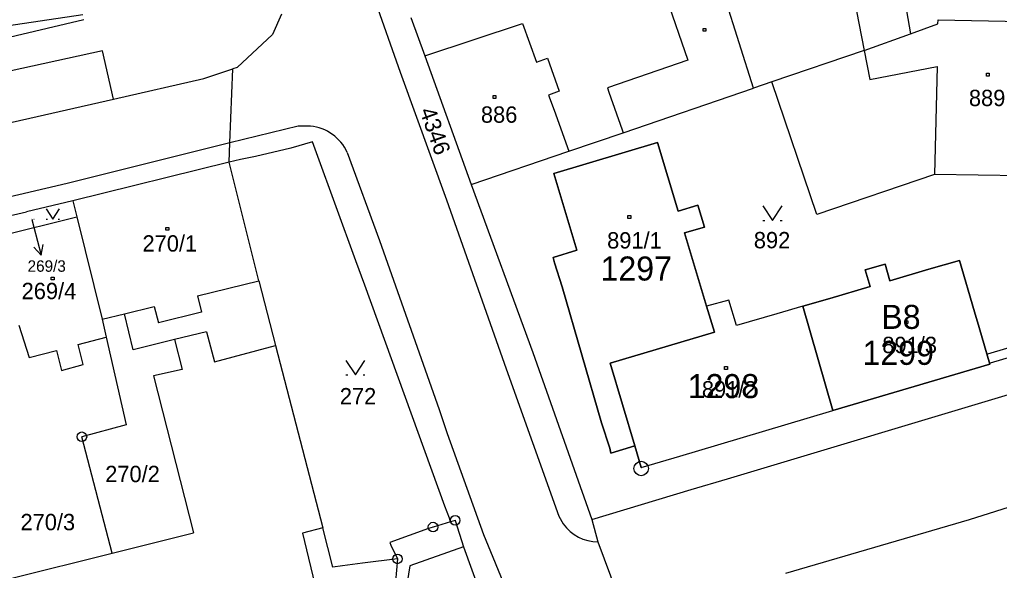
# Model space of a CAD drawing. Extents: x -468021 to -466942, y -1130484 to -1128584.
# Drawn here: x -467492.3 to -467390.3, y -1129201.4 to -1129144.2 of the extents above; entities that cross this region are included whole.
import ezdxf

# ---------------------------------------------------------------- set-up
doc = ezdxf.new("R2010")
doc.units = 0
for name, color, linetype in [('21-Označení-odběrného-místa', 7, 'Continuous'), ('22-Odběrná místa-šrafy', 7, 'Continuous'), ('25-Popisná-čísla', 7, 'Continuous'), ('DKM', 7, 'Continuous'), ('UT_SKUTEČNOST_staré', 7, 'Continuous')]:
    doc.layers.add(name, color=color, linetype=linetype)

msp = doc.modelspace()

# ---------------------------------------------------------------- linework, layer by layer
at = {"layer": '22-Odběrná místa-šrafy'}
for p, q in [((-467420.77, -1129173.95), (-467423.06, -1129166.33)), ((-467419.96, -1129176.65), (-467420.77, -1129173.95)), ((-467420.77, -1129173.95), (-467419.96, -1129176.65)), ((-467430.82, -1129179.87), (-467419.96, -1129176.65)), ((-467419.96, -1129176.65), (-467430.82, -1129179.87)), ((-467428.25, -1129188.49), (-467430.82, -1129179.87)), ((-467430.82, -1129179.87), (-467428.25, -1129188.49))]:
    msp.add_line(p, q, dxfattribs=at)
for points in [[(-467423.06, -1129166.33), (-467421, -1129165.75), (-467421.7, -1129163.45), (-467423.73, -1129164.07), (-467425.88, -1129156.92), (-467436.67, -1129160.15), (-467434.3, -1129168.14), (-467436.74, -1129168.9), (-467436.61, -1129169.44), (-467435.81, -1129171.96), (-467431.7, -1129186.09), (-467430.85, -1129188.71), (-467430.74, -1129189.24), (-467428.25, -1129188.49)], [(-467410.75, -1129173.96), (-467407.62, -1129184.82), (-467391.3, -1129179.98), (-467392.4, -1129176.18), (-467392.88, -1129174.54), (-467394.44, -1129169.21), (-467397.65, -1129170.12), (-467401.7, -1129171.32), (-467402.2, -1129169.58), (-467404.26, -1129170.18), (-467403.75, -1129171.92), (-467407.96, -1129173.15), (-467410.75, -1129173.96)], [(-467428.25, -1129188.49), (-467427.59, -1129190.74), (-467423.55, -1129189.54), (-467419.61, -1129188.37), (-467407.62, -1129184.82), (-467410.75, -1129173.96), (-467413.45, -1129174.75), (-467417.65, -1129175.98), (-467418.45, -1129173.32), (-467420.77, -1129173.95)]]:
    msp.add_lwpolyline(points, dxfattribs=at)
at = {"layer": 'DKM'}
for p, q in [((-467463.31, -1129119.42), (-467452.67, -1129149.61)), ((-467401.44, -1129134.76), (-467399.55, -1129145.62)), ((-467406.66, -1129135.7), (-467404.37, -1129147.38)), ((-467415.89, -1129151.29), (-467420.19, -1129137.65)), ((-467425.82, -1129139.42), (-467422.74, -1129148.38)), ((-467465.02, -1129143.6), (-467465.97, -1129145.7)), ((-467498, -1129145.46), (-467485.72, -1129143.62)), ((-467497.9, -1129147.01), (-467485.62, -1129144.14)), ((-467451.56, -1129143.93), (-467450.11, -1129147.93)), ((-467450.11, -1129147.93), (-467439.94, -1129144.55)), ((-467439.94, -1129144.55), (-467438.47, -1129148.59)), ((-467399.55, -1129145.62), (-467396.7, -1129144.6)), ((-467396.7, -1129144.6), (-467396.67, -1129144.17)), ((-467396.67, -1129144.17), (-467386.2, -1129144.39)), ((-467421.14, -1129145.07), (-467420.84, -1129145.07)), ((-467421.14, -1129145.37), (-467421.14, -1129145.07)), ((-467420.84, -1129145.37), (-467421.14, -1129145.37)), ((-467420.84, -1129145.07), (-467420.84, -1129145.37)), ((-467404.37, -1129147.38), (-467399.55, -1129145.62)), ((-467465.97, -1129145.7), (-467469.66, -1129149.14)), ((-467483.67, -1129147.4), (-467497.24, -1129150.38)), ((-467482.53, -1129152.42), (-467483.67, -1129147.4)), ((-467404.37, -1129147.38), (-467413.99, -1129150.64)), ((-467404.37, -1129147.38), (-467403.78, -1129150.39)), ((-467450.11, -1129147.93), (-467445.28, -1129161.31)), ((-467438.47, -1129148.59), (-467437.35, -1129148.18)), ((-467437.35, -1129148.18), (-467436.11, -1129151.61)), ((-467422.74, -1129148.38), (-467431.08, -1129151.25)), ((-467473.13, -1129150.27), (-467470.11, -1129149.29)), ((-467470.39, -1129156.98), (-467470.11, -1129149.29)), ((-467469.66, -1129149.14), (-467470.11, -1129149.29)), ((-467452.67, -1129149.61), (-467447.84, -1129162.91)), ((-467403.78, -1129150.39), (-467396.79, -1129149.02)), ((-467396.79, -1129149.02), (-467397.06, -1129160.25)), ((-467391.65, -1129149.73), (-467391.35, -1129149.73)), ((-467391.65, -1129150.03), (-467391.65, -1129149.73)), ((-467391.35, -1129149.73), (-467391.35, -1129150.03)), ((-467482.53, -1129152.42), (-467473.13, -1129150.27)), ((-467413.99, -1129150.64), (-467415.89, -1129151.29)), ((-467409.29, -1129164.43), (-467413.99, -1129150.64)), ((-467391.35, -1129150.03), (-467391.65, -1129150.03)), ((-467436.11, -1129151.61), (-467437.23, -1129152.01)), ((-467431.08, -1129151.25), (-467430.94, -1129151.69)), ((-467430.94, -1129151.69), (-467429.58, -1129155.61)), ((-467429.47, -1129155.92), (-467415.89, -1129151.29)), ((-467540.53, -1129165.65), (-467482.53, -1129152.42)), ((-467443.01, -1129152.06), (-467442.71, -1129152.06)), ((-467443.01, -1129152.36), (-467443.01, -1129152.06)), ((-467442.71, -1129152.36), (-467443.01, -1129152.36)), ((-467442.71, -1129152.06), (-467442.71, -1129152.36)), ((-467437.23, -1129152.01), (-467436.66, -1129153.56)), ((-467436.66, -1129153.56), (-467435.11, -1129157.84)), ((-467463.3, -1129155.22), (-467470.39, -1129156.98)), ((-467462.01, -1129155.24), (-467463.3, -1129155.22)), ((-467429.58, -1129155.61), (-467429.47, -1129155.92)), ((-467461.8, -1129156.85), (-467464.07, -1129157.54)), ((-467461.38, -1129158.01), (-467461.8, -1129156.85)), ((-467435.11, -1129157.84), (-467429.47, -1129155.92)), ((-467470.39, -1129156.98), (-467487.35, -1129161.2)), ((-467470.46, -1129158.98), (-467470.39, -1129156.98)), ((-467464.07, -1129157.54), (-467467.72, -1129158.4)), ((-467445.28, -1129161.31), (-467435.11, -1129157.84)), ((-467436.67, -1129160.15), (-467425.88, -1129156.92)), ((-467425.88, -1129156.92), (-467423.73, -1129164.07)), ((-467469.3, -1129158.7), (-467470.46, -1129158.98)), ((-467467.72, -1129158.4), (-467469.3, -1129158.7)), ((-467457.3, -1129169.23), (-467461.38, -1129158.01)), ((-467458.18, -1129157.96), (-467454.82, -1129167.12)), ((-467470.46, -1129158.98), (-467486.76, -1129162.99)), ((-467467.38, -1129171.32), (-467470.46, -1129158.98)), ((-467434.3, -1129168.14), (-467436.67, -1129160.15)), ((-467397.06, -1129160.25), (-467409.29, -1129164.43)), ((-467386.63, -1129160.42), (-467397.06, -1129160.25)), ((-467487.35, -1129161.2), (-467522.5, -1129169.4)), ((-467445.28, -1129161.31), (-467438.86, -1129178.79)), ((-467447.84, -1129162.91), (-467441.65, -1129180.48)), ((-467486.76, -1129162.99), (-467491.56, -1129164.15)), ((-467489.54, -1129163.85), (-467488.84, -1129164.9)), ((-467488.84, -1129164.9), (-467488.14, -1129163.85)), ((-467486.76, -1129162.99), (-467486.35, -1129164.66)), ((-467423.73, -1129164.07), (-467421.7, -1129163.45)), ((-467421.7, -1129163.45), (-467421, -1129165.75)), ((-467414.92, -1129163.53), (-467413.92, -1129165.03)), ((-467413.92, -1129165.03), (-467412.92, -1129163.53)), ((-467494.86, -1129164.89), (-467491.56, -1129164.15)), ((-467494.46, -1129166.68), (-467486.35, -1129164.66)), ((-467491.03, -1129164.95), (-467490.82, -1129165.75)), ((-467489.54, -1129164.9), (-467489.4, -1129164.9)), ((-467488.28, -1129164.9), (-467488.14, -1129164.9)), ((-467486.35, -1129164.66), (-467483.7, -1129175.32)), ((-467428.98, -1129164.54), (-467428.68, -1129164.54)), ((-467428.98, -1129164.84), (-467428.98, -1129164.54)), ((-467428.68, -1129164.84), (-467428.98, -1129164.84)), ((-467428.68, -1129164.54), (-467428.68, -1129164.84)), ((-467490.82, -1129165.75), (-467490.06, -1129168.65)), ((-467477.07, -1129165.76), (-467476.77, -1129165.76)), ((-467477.07, -1129166.06), (-467477.07, -1129165.76)), ((-467476.77, -1129165.76), (-467476.77, -1129166.06)), ((-467421, -1129165.75), (-467423.06, -1129166.33)), ((-467414.92, -1129165.03), (-467414.72, -1129165.03)), ((-467413.12, -1129165.03), (-467412.92, -1129165.03)), ((-467476.77, -1129166.06), (-467477.07, -1129166.06)), ((-467423.06, -1129166.33), (-467420.77, -1129173.95)), ((-467490.06, -1129168.65), (-467490.8, -1129167.81)), ((-467490.06, -1129168.65), (-467489.83, -1129167.56)), ((-467454.82, -1129167.12), (-467448.63, -1129184.69)), ((-467436.74, -1129168.9), (-467434.3, -1129168.14)), ((-467436.61, -1129169.44), (-467436.74, -1129168.9)), ((-467456.37, -1129171.78), (-467457.3, -1129169.23)), ((-467435.81, -1129171.96), (-467436.61, -1129169.44)), ((-467404.26, -1129170.18), (-467402.2, -1129169.58)), ((-467402.2, -1129169.58), (-467401.7, -1129171.32)), ((-467401.7, -1129171.32), (-467397.65, -1129170.12)), ((-467397.65, -1129170.12), (-467394.44, -1129169.21)), ((-467394.44, -1129169.21), (-467392.88, -1129174.54)), ((-467488.99, -1129170.93), (-467488.69, -1129170.93)), ((-467488.99, -1129171.23), (-467488.99, -1129170.93)), ((-467488.69, -1129170.93), (-467488.69, -1129171.23)), ((-467403.75, -1129171.92), (-467404.26, -1129170.18)), ((-467488.69, -1129171.23), (-467488.99, -1129171.23)), ((-467473.77, -1129172.89), (-467467.38, -1129171.32)), ((-467467.38, -1129171.32), (-467465.65, -1129178.04)), ((-467448.01, -1129194.74), (-467456.37, -1129171.78)), ((-467431.7, -1129186.09), (-467435.81, -1129171.96)), ((-467407.96, -1129173.15), (-467403.75, -1129171.92)), ((-467473.77, -1129172.89), (-467473.35, -1129174.58)), ((-467410.75, -1129173.96), (-467407.96, -1129173.15)), ((-467481.38, -1129174.76), (-467478.27, -1129173.99)), ((-467478.27, -1129173.99), (-467477.85, -1129175.69)), ((-467418.45, -1129173.32), (-467420.77, -1129173.95)), ((-467420.77, -1129173.95), (-467419.96, -1129176.65)), ((-467417.65, -1129175.98), (-467418.45, -1129173.32)), ((-467410.75, -1129173.96), (-467413.45, -1129174.75)), ((-467407.62, -1129184.82), (-467410.75, -1129173.96)), ((-467483.7, -1129175.32), (-467481.38, -1129174.76)), ((-467480.46, -1129178.5), (-467481.38, -1129174.76)), ((-467473.35, -1129174.58), (-467477.85, -1129175.69)), ((-467413.45, -1129174.75), (-467417.65, -1129175.98)), ((-467392.88, -1129174.54), (-467392.4, -1129176.18)), ((-467492.36, -1129175.94), (-467491.28, -1129179.3)), ((-467483.7, -1129175.32), (-467483.28, -1129177.18)), ((-467400.13, -1129175.47), (-467399.83, -1129175.47)), ((-467400.13, -1129175.77), (-467400.13, -1129175.47)), ((-467399.83, -1129175.77), (-467400.13, -1129175.77)), ((-467399.83, -1129175.47), (-467399.83, -1129175.77)), ((-467392.4, -1129176.18), (-467391.3, -1129179.98)), ((-467486.21, -1129177.94), (-467483.28, -1129177.18)), ((-467483.28, -1129177.18), (-467481.2, -1129186.3)), ((-467472.85, -1129176.63), (-467476.16, -1129177.44)), ((-467472.85, -1129176.63), (-467472.01, -1129179.74)), ((-467419.96, -1129176.65), (-467430.82, -1129179.87)), ((-467485.67, -1129180.02), (-467486.21, -1129177.94)), ((-467476.16, -1129177.44), (-467480.46, -1129178.5)), ((-467476.16, -1129177.44), (-467475.36, -1129180.55)), ((-467472.01, -1129179.74), (-467465.65, -1129178.04)), ((-467465.65, -1129178.04), (-467460.74, -1129197.02)), ((-467491.28, -1129179.3), (-467488.46, -1129178.58)), ((-467488.46, -1129178.58), (-467487.94, -1129180.65)), ((-467438.86, -1129178.79), (-467432.74, -1129196.14)), ((-467487.94, -1129180.65), (-467485.67, -1129180.02)), ((-467458.34, -1129179.59), (-467457.34, -1129181.09)), ((-467457.34, -1129181.09), (-467456.34, -1129179.59)), ((-467430.82, -1129179.87), (-467428.25, -1129188.49)), ((-467418.9, -1129180.24), (-467418.6, -1129180.24)), ((-467418.9, -1129180.54), (-467418.9, -1129180.24)), ((-467418.6, -1129180.24), (-467418.6, -1129180.54)), ((-467391.3, -1129179.98), (-467407.62, -1129184.82)), ((-467475.36, -1129180.55), (-467478.36, -1129181.19)), ((-467478.36, -1129181.19), (-467474.2, -1129197.53)), ((-467458.34, -1129181.09), (-467458.14, -1129181.09)), ((-467456.54, -1129181.09), (-467456.34, -1129181.09)), ((-467441.65, -1129180.48), (-467436.16, -1129195.8)), ((-467418.6, -1129180.54), (-467418.9, -1129180.54)), ((-467418.6, -1129191.91), (-467382.76, -1129181.17)), ((-467448.63, -1129184.69), (-467447.77, -1129187.19)), ((-467419.61, -1129188.37), (-467407.62, -1129184.82)), ((-467481.2, -1129186.3), (-467485.81, -1129187.54)), ((-467430.85, -1129188.71), (-467431.7, -1129186.09)), ((-467447.77, -1129187.19), (-467444, -1129197.72)), ((-467482.67, -1129199.64), (-467485.81, -1129187.54)), ((-467423.55, -1129189.54), (-467419.61, -1129188.37)), ((-467430.74, -1129189.24), (-467430.85, -1129188.71)), ((-467428.25, -1129188.49), (-467430.74, -1129189.24)), ((-467427.59, -1129190.74), (-467428.25, -1129188.49)), ((-467427.59, -1129190.74), (-467423.55, -1129189.54)), ((-467422.37, -1129193.03), (-467418.6, -1129191.91)), ((-467432.74, -1129196.14), (-467422.37, -1129193.03)), ((-467383.88, -1129193.16), (-467393.44, -1129196.17)), ((-467447.55, -1129196.01), (-467448.01, -1129194.74)), ((-467447.42, -1129196.37), (-467449.25, -1129196.93)), ((-467447.42, -1129196.37), (-467447.55, -1129196.01)), ((-467446.95, -1129196.23), (-467447.42, -1129196.37)), ((-467446.95, -1129196.23), (-467446.08, -1129198.97)), ((-467436.16, -1129195.8), (-467435.71, -1129196.59)), ((-467432.74, -1129196.14), (-467432.09, -1129198.46)), ((-467393.44, -1129196.17), (-467412.57, -1129201.77)), ((-467482.67, -1129199.64), (-467474.2, -1129197.53)), ((-467460.74, -1129197.02), (-467462.85, -1129197.56)), ((-467462.85, -1129197.56), (-467461.03, -1129205.11)), ((-467459.7, -1129201.1), (-467460.74, -1129197.02)), ((-467449.72, -1129197.07), (-467453.76, -1129198.52)), ((-467449.25, -1129196.93), (-467449.72, -1129197.07)), ((-467453.76, -1129198.52), (-467453.63, -1129198.8)), ((-467444, -1129197.72), (-467439.2, -1129209.38)), ((-467432.09, -1129198.46), (-467429.34, -1129205.83)), ((-467493.23, -1129202.27), (-467482.67, -1129199.64)), ((-467453.63, -1129198.8), (-467452.96, -1129200.24)), ((-467446.08, -1129198.97), (-467451.67, -1129200.96)), ((-467446.08, -1129198.97), (-467441.78, -1129210.93)), ((-467456.59, -1129200.7), (-467458.69, -1129200.97)), ((-467452.96, -1129200.24), (-467456.59, -1129200.7)), ((-467452.96, -1129200.24), (-467453.6, -1129207.39)), ((-467458.69, -1129200.97), (-467459.7, -1129201.1)), ((-467451.67, -1129200.96), (-467452.59, -1129206.52))]:
    msp.add_line(p, q, dxfattribs=at)
for centre, radius in [((-467485.81, -1129187.54), 0.5), ((-467485.81, -1129187.54), 0.01), ((-467427.59, -1129190.84), 0.75), ((-467427.59, -1129190.84), 0.01), ((-467449.25, -1129196.93), 0.5), ((-467446.95, -1129196.23), 0.5), ((-467446.95, -1129196.23), 0.01), ((-467449.25, -1129196.93), 0.01), ((-467452.96, -1129200.24), 0.5), ((-467452.96, -1129200.24), 0.01)]:
    msp.add_circle(centre, radius, dxfattribs=at)
for centre, radius, start, end in [((-467462.45, -1129159.91), 4.69, 24.5971, 84.6394), ((-467432.1, -1129194.05), 4.41, 215.1932, 270.1673)]:
    msp.add_arc(centre, radius, start, end, dxfattribs=at)
at = {"layer": 'UT_SKUTEČNOST_staré'}
for points in [[(-467391.51, -1129178.9), (-467382.99, -1129176.37), (-467360.34, -1129245.88)], [(-467391.22, -1129179.86), (-467383.64, -1129177.61), (-467361.61, -1129245.22)]]:
    msp.add_lwpolyline(points, dxfattribs=at)

# ---------------------------------------------------------------- texts
at = {"layer": '21-Označení-odběrného-místa'}
msp.add_text('B8', height=2.5, dxfattribs=at).set_placement((-467402.59, -1129176.32))
at = {"layer": '25-Popisná-čísla'}
for s, p in [('1297', (-467431.82, -1129171.29)), ('1299', (-467404.55, -1129180.06)), ('1298', (-467422.74, -1129183.52))]:
    msp.add_text(s, height=2.5, dxfattribs=at).set_placement(p)
at = {"layer": 'DKM'}
for s, height, p in [('889', 1.7, (-467393.47, -1129153.15)), ('886', 1.7, (-467444.27, -1129154.88)), ('269/3', 0.1, (-467491.03, -1129164.95)), ('270/1', 1.7, (-467479.5, -1129168.28)), ('891/1', 1.7, (-467431.13, -1129167.96)), ('892', 1.7, (-467415.86, -1129167.94)), ('269/3', 1.19, (-467491.46, -1129170.38)), ('269/4', 1.7, (-467492.08, -1129173.23)), ('891/3', 1.7, (-467402.48, -1129178.84)), ('891/2', 1.7, (-467421.27, -1129183.45)), ('272', 1.7, (-467458.96, -1129184.17)), ('270/2', 1.7, (-467483.38, -1129192.26)), ('270/3', 1.7, (-467492.2, -1129197.26))]:
    msp.add_text(s, height=height, dxfattribs=at).set_placement(p)
msp.add_text('4346', height=1.7, rotation=289.606, dxfattribs=at).set_placement((-467450.68, -1129153.63))

doc.saveas('drawing.dxf')
